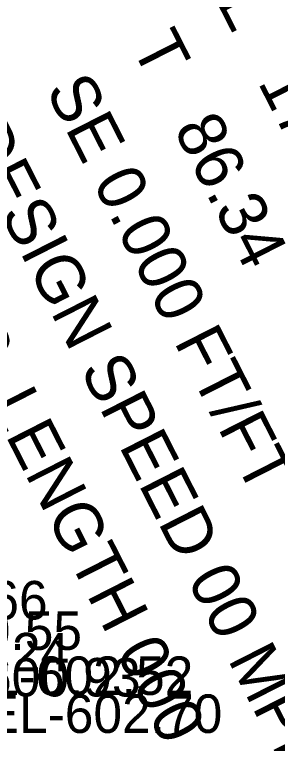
# Model space of a CAD drawing. Extents: x 1729869 to 1735532, y 648588 to 653771.
# Drawn here: x 1730681.5 to 1730708.8, y 652674.5 to 652750.2 of the extents above; entities that cross this region are included whole.
import ezdxf

# ---------------------------------------------------------------- set-up
doc = ezdxf.new("R2010")
doc.units = 0
for name, color, linetype in [('SURVEY - CENTERLINE - Preliminary Curve Text', 7, 'Continuous'), ('SURVEY - DTM - Breaklines - Points - Elevations', 7, 'Continuous'), ('SURVEY - NON-TRANSPORTATION - Features - Points - Elevations', 7, 'Continuous')]:
    doc.layers.add(name, color=color, linetype=linetype)

msp = doc.modelspace()

# ---------------------------------------------------------------- texts
at = {"layer": 'SURVEY - CENTERLINE - Preliminary Curve Text'}
for s, p in [('L   170.99', (1730702.477, 652751.48)), ('T   86.34', (1730693.567, 652746.94)), ('SE 0.000 FT/FT', (1730684.657, 652742.401)), ('DESIGN SPEED 00 MPH', (1730675.747, 652737.861)), ('TRANS. LENGTH 000', (1730666.836, 652733.321))]:
    msp.add_text(s, height=5, rotation=296.99825, dxfattribs=at).set_placement(p)
at = {"layer": 'SURVEY - DTM - Breaklines - Points - Elevations'}
msp.add_text('EL-594.24', height=4, dxfattribs=at).set_placement((1730662.478, 652681.968))
at = {"layer": 'SURVEY - NON-TRANSPORTATION - Features - Points - Elevations'}
for s, p in [('EL-600.66', (1730660.231, 652687.361)), ('EL-600.55', (1730663.804, 652684.196)), ('EL-600.93', (1730669.883, 652679.359)), ('EL-602.52', (1730675.362, 652679.516)), ('EL-602.70', (1730678.375, 652675.57))]:
    msp.add_text(s, height=4, dxfattribs=at).set_placement(p)

doc.saveas('drawing.dxf')
